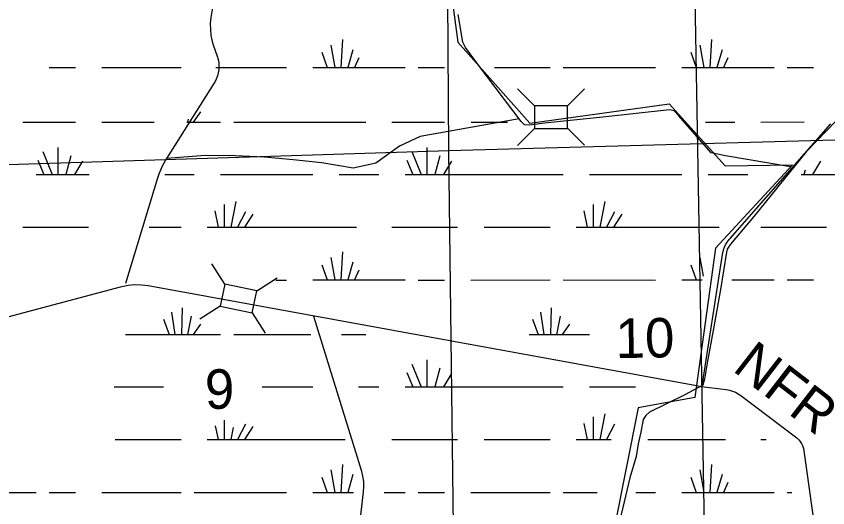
# Model space of a CAD drawing. Extents: x 2480962 to 2688785, y 277103 to 599240.
# Drawn here: x 2591113 to 2600353, y 520441 to 526041 of the extents above; entities that cross this region are included whole.
import ezdxf

# ---------------------------------------------------------------- set-up
doc = ezdxf.new("R2010")
doc.units = 0
for name, color, linetype in [('Divided_Highway', 7, 'Continuous'), ('Local Roads Improved', 7, 'Continuous'), ('Local Roads Related Text', 7, 'Continuous'), ('National Forest', 7, 'Continuous'), ('Section Lines', 7, 'Continuous'), ('Section Numbers', 7, 'Continuous'), ('Swamps', 7, 'Continuous'), ('Uninventoried Roads and Features', 7, 'Continuous')]:
    doc.layers.add(name, color=color, linetype=linetype)

msp = doc.modelspace()

# ---------------------------------------------------------------- linework, layer by layer
at = {"layer": 'Divided_Highway'}
msp.add_line((2599203.547, 505666.246), (2598405.641, 551119.704), dxfattribs=at)
at = {"layer": 'Local Roads Improved'}
for p, q in [((2599239.983, 523510.084), (2600387.74, 524814.138)), ((2598921.012, 521830.432), (2599154.576, 523327.837)), ((2598879.443, 521824.474), (2599197.457, 521786.365)), ((2599363.406, 521719.498), (2599986.571, 521248.895)), ((2600080.804, 521088.24), (2600211.845, 520137.473))]:
    msp.add_line(p, q, dxfattribs=at)
for points in [[(2599929.89, 524326.277), (2599187.15, 524450.067), (2599025.271, 524484.982), (2598657.076, 524907.137), (2598603.116, 524961.097), (2598549.156, 524973.793), (2597790.547, 524891.267), (2597162.075, 524827.785), (2596952.584, 524799.218), (2596901.799, 524802.392), (2596860.536, 524840.481), (2596378.072, 525481.649), (2596228.89, 525684.792), (2596197.149, 525745.1), (2596143.189, 526059.335)], [(2600448.561, 524848.593), (2600107.888, 524495.417), (2599510.929, 523760.938), (2599245.266, 523442.143), (2599207.761, 523385.885), (2599198.384, 523351.505), (2599129.624, 522926.445), (2599048.363, 522460.754), (2598982.729, 522110.704), (2598948.349, 521907.551), (2598929.596, 521838.791), (2598717.066, 521723.149), (2598323.26, 521529.372), (2598282.629, 521491.867), (2598251.375, 521444.985), (2598223.246, 521301.215), (2598195.117, 521169.946), (2598170.113, 521026.176), (2598098.228, 520782.391), (2597854.444, 519750.995)], [(2599154.576, 523327.837), (2599162.319, 523364.689), (2599173.872, 523400.53), (2599189.107, 523434.967), (2599207.859, 523467.623), (2599229.921, 523498.14), (2599239.983, 523510.084)], [(2599197.457, 521786.365), (2599232.844, 521780.231), (2599267.396, 521770.433), (2599300.734, 521757.076), (2599332.493, 521740.308), (2599362.325, 521720.311), (2599363.406, 521719.498)], [(2599986.571, 521248.895), (2600006.028, 521232.534), (2600023.67, 521214.227), (2600039.301, 521194.178), (2600052.75, 521172.605), (2600063.87, 521149.743), (2600072.541, 521125.844), (2600078.665, 521101.17), (2600080.804, 521088.24)]]:
    msp.add_lwpolyline(points, dxfattribs=at)
at = {"layer": 'National Forest'}
for p, q in [((2596061.146, 526326.488), (2596140.866, 525746.612)), ((2596140.866, 525746.612), (2596961.869, 524822.393)), ((2596961.869, 524822.393), (2598546.592, 525042.047)), ((2598546.592, 525042.047), (2599185.634, 524337.482)), ((2599951.585, 524347.492), (2599074.678, 523398.062)), ((2599185.634, 524337.482), (2599951.585, 524347.492)), ((2599074.678, 523398.062), (2598839.973, 521695.363)), ((2598839.973, 521695.363), (2598194.535, 521577.935)), ((2598194.535, 521577.935), (2597720.085, 519199.983))]:
    msp.add_line(p, q, dxfattribs=at)
at = {"layer": 'Section Lines'}
for p, q in [((2596036.943, 524512.738), (2596001.577, 529911.092)), ((2596036.943, 524512.68), (2601607.251, 524663.361)), ((2590739.116, 524343.95), (2596036.942, 524512.738)), ((2596106.677, 519098.492), (2596036.943, 524512.68))]:
    msp.add_line(p, q, dxfattribs=at)
at = {"layer": 'Swamps'}
for points in [[(2594695.026, 525711.556), (2594739.529, 525455.496)], [(2594828.525, 525774.683), (2594810.029, 525455.497)], [(2598896.274, 525711.558), (2598940.776, 525455.498)], [(2599030.023, 525774.688), (2599011.277, 525455.5)], [(2594591.027, 525629.93), (2594654.279, 525455.495)], [(2594947.276, 525659.623), (2594888.028, 525455.498)], [(2598792.524, 525629.931), (2598855.526, 525455.495)], [(2599148.775, 525659.629), (2599089.277, 525455.503)], [(2595014.277, 525566.812), (2594966.028, 525455.499)], [(2599215.526, 525566.82), (2599167.277, 525455.506)], [(2591488.28, 525455.509), (2591789.03, 525455.514)], [(2592089.53, 525455.518), (2592991.53, 525455.47)], [(2593384.779, 525455.476), (2594190.279, 525455.488)], [(2594490.779, 525455.492), (2594654.279, 525455.495)], [(2594654.279, 525455.495), (2594739.529, 525455.496)], [(2594739.529, 525455.496), (2594810.029, 525455.497)], [(2594810.029, 525455.497), (2594888.028, 525455.498)], [(2594888.028, 525455.498), (2594966.028, 525455.499)], [(2594966.028, 525455.499), (2595541.278, 525455.508)], [(2595689.778, 525455.51), (2595990.278, 525455.515)], [(2596559.53, 525455.521), (2597192.777, 525455.47)], [(2597341.277, 525455.472), (2598391.527, 525455.488)], [(2598692.276, 525455.492), (2598855.526, 525455.495)], [(2598855.526, 525455.495), (2598940.776, 525455.498)], [(2598940.776, 525455.498), (2599011.277, 525455.5)], [(2599011.277, 525455.5), (2599089.277, 525455.503)], [(2599089.277, 525455.503), (2599167.277, 525455.506)], [(2599167.277, 525455.506), (2599742.528, 525455.526)], [(2599891.029, 525455.531), (2600191.53, 525455.542)], [(2593210.535, 524950.725), (2593128.786, 524835.661)], [(2591187.788, 524835.695), (2591789.037, 524835.704)], [(2592089.537, 524835.709), (2592683.537, 524835.718)], [(2593054.537, 524835.66), (2593062.037, 524835.66)], [(2593069.536, 524869.098), (2593062.037, 524835.66)], [(2593062.037, 524835.66), (2593128.786, 524835.661)], [(2593128.786, 524835.661), (2593440.536, 524835.666)], [(2593589.036, 524835.668), (2595092.035, 524835.691)], [(2595389.035, 524835.695), (2595990.285, 524835.704)], [(2596291.035, 524835.709), (2596706.342, 524835.68)], [(2598959.533, 524835.689), (2599293.534, 524835.7)], [(2599590.285, 524835.711), (2600084.036, 524835.728)], [(2591588.541, 524546.202), (2591588.544, 524238.173)], [(2595789.788, 524546.202), (2595789.792, 524238.142)], [(2591417.791, 524497.95), (2591521.794, 524238.172)], [(2591733.292, 524449.705), (2591677.544, 524238.142)], [(2595619.039, 524497.95), (2595723.042, 524238.141)], [(2595934.539, 524449.705), (2595879.042, 524238.143)], [(2591358.542, 524401.449), (2591429.044, 524238.17)], [(2591866.792, 524390.332), (2591777.794, 524238.143)], [(2595559.79, 524401.449), (2595630.292, 524238.139)], [(2596068.29, 524390.332), (2595979.041, 524238.144)], [(2600269.541, 524390.361), (2600180.543, 524238.171)], [(2591339.794, 524238.169), (2591429.044, 524238.17)], [(2591429.044, 524238.17), (2591521.794, 524238.172)], [(2591521.794, 524238.172), (2591588.544, 524238.173)], [(2591588.544, 524238.173), (2591677.544, 524238.142)], [(2591677.544, 524238.142), (2591777.794, 524238.143)], [(2591777.794, 524238.143), (2591944.794, 524238.146)], [(2592805.793, 524238.159), (2593140.043, 524238.164)], [(2593440.543, 524238.168), (2594490.792, 524238.153)], [(2594791.542, 524238.158), (2595240.542, 524238.164)], [(2595541.292, 524238.169), (2595630.292, 524238.139)], [(2595630.292, 524238.139), (2595723.042, 524238.141)], [(2595723.042, 524238.141), (2595789.792, 524238.142)], [(2595789.792, 524238.142), (2595879.042, 524238.143)], [(2595879.042, 524238.143), (2595979.041, 524238.144)], [(2595979.041, 524238.144), (2597341.291, 524238.165)], [(2597641.79, 524238.138), (2598692.29, 524238.154)], [(2598992.79, 524238.161), (2599442.041, 524238.177)], [(2600051.316, 524238.166), (2600180.543, 524238.171)], [(2600093.559, 524286.162), (2600080.293, 524238.167)], [(2600180.543, 524238.171), (2601542.546, 524238.188)], [(2593481.297, 523896.702), (2593481.3, 523636.921)], [(2593615.046, 523930.11), (2593555.55, 523636.922)], [(2597682.794, 523896.702), (2597682.797, 523636.891)], [(2597816.294, 523930.11), (2597757.047, 523636.893)], [(2593373.798, 523822.482), (2593410.8, 523636.92)], [(2593722.548, 523811.331), (2593633.55, 523636.893)], [(2593808.048, 523785.364), (2593711.55, 523636.894)], [(2597575.045, 523822.482), (2597612.297, 523636.89)], [(2597924.045, 523811.331), (2597834.797, 523636.894)], [(2598009.295, 523785.364), (2597912.797, 523636.895)], [(2591187.801, 523636.919), (2591937.301, 523636.898)], [(2592627.8, 523636.908), (2592991.55, 523636.914)], [(2593288.3, 523636.918), (2593410.8, 523636.92)], [(2593410.8, 523636.92), (2593481.3, 523636.921)], [(2593481.3, 523636.921), (2593555.55, 523636.922)], [(2593555.55, 523636.922), (2593633.55, 523636.893)], [(2593633.55, 523636.893), (2593711.55, 523636.894)], [(2593711.55, 523636.894), (2594988.299, 523636.913)], [(2595389.049, 523636.919), (2596138.798, 523636.899)], [(2596439.298, 523636.904), (2597192.797, 523636.915)], [(2597489.797, 523636.92), (2597612.297, 523636.89)], [(2597612.297, 523636.89), (2597682.797, 523636.891)], [(2597682.797, 523636.891), (2597757.047, 523636.893)], [(2597757.047, 523636.893), (2597834.797, 523636.894)], [(2597834.797, 523636.894), (2597912.797, 523636.895)], [(2597912.797, 523636.895), (2599115.297, 523636.917)], [(2599590.298, 523636.902), (2600340.05, 523636.928)], [(2594828.552, 523354.85), (2594810.056, 523035.663)], [(2594695.053, 523291.754), (2594739.556, 523035.662)], [(2594947.303, 523239.789), (2594888.056, 523035.664)], [(2598896.3, 523291.754), (2598933.552, 523080.194)], [(2594591.054, 523210.097), (2594654.056, 523035.66)], [(2595014.304, 523147.009), (2594966.056, 523035.665)], [(2598792.301, 523210.097), (2598855.553, 523035.662)], [(2594067.806, 523035.652), (2594190.306, 523035.653)], [(2594490.806, 523035.658), (2594654.056, 523035.66)], [(2594654.056, 523035.66), (2594739.556, 523035.662)], [(2594739.556, 523035.662), (2594810.056, 523035.663)], [(2594810.056, 523035.663), (2594888.056, 523035.664)], [(2594888.056, 523035.664), (2594966.056, 523035.665)], [(2594966.056, 523035.665), (2595541.305, 523035.674)], [(2595689.555, 523035.645), (2595990.305, 523035.649)], [(2596290.805, 523035.654), (2597192.804, 523035.668)], [(2597341.304, 523035.67), (2598391.553, 523035.655)], [(2598692.303, 523035.659), (2598855.553, 523035.662)], [(2598855.553, 523035.662), (2598922.303, 523035.663)], [(2599260.054, 523035.675), (2599742.555, 523035.659)], [(2599891.055, 523035.665), (2600191.556, 523035.675)], [(2592880.061, 522668.229), (2592917.314, 522415.856)], [(2593002.561, 522720.2), (2592995.064, 522415.857)], [(2597081.558, 522668.229), (2597118.561, 522415.856)], [(2597203.808, 522720.2), (2597196.561, 522415.857)], [(2592791.062, 522590.29), (2592854.064, 522415.855)], [(2593106.562, 522623.702), (2593062.064, 522415.858)], [(2596992.309, 522590.291), (2597055.561, 522415.855)], [(2597307.809, 522623.702), (2597263.311, 522415.858)], [(2593210.313, 522530.922), (2593128.814, 522415.859)], [(2597411.81, 522530.892), (2597330.061, 522415.859)], [(2592356.814, 522415.847), (2592854.064, 522415.855)], [(2592854.064, 522415.855), (2592917.314, 522415.856)], [(2592917.314, 522415.856), (2592995.064, 522415.857)], [(2592995.064, 522415.857), (2593062.064, 522415.858)], [(2593062.064, 522415.858), (2593128.814, 522415.859)], [(2593128.814, 522415.859), (2593440.564, 522415.864)], [(2593589.064, 522415.866), (2594468.563, 522415.848)], [(2594817.563, 522415.853), (2595092.062, 522415.857)], [(2596951.561, 522415.853), (2597055.561, 522415.855)], [(2597055.561, 522415.855), (2597118.561, 522415.856)], [(2597118.561, 522415.856), (2597196.561, 522415.857)], [(2597196.561, 522415.857), (2597263.311, 522415.858)], [(2597263.311, 522415.858), (2597330.061, 522415.859)], [(2597330.061, 522415.859), (2597641.811, 522415.864)], [(2595789.815, 522126.369), (2595789.819, 521818.307)], [(2595619.066, 522078.117), (2595723.069, 521818.306)], [(2595934.566, 522029.872), (2595879.069, 521818.309)], [(2595559.817, 521981.616), (2595630.319, 521818.305)], [(2596068.317, 521970.499), (2595979.068, 521818.31)], [(2592226.821, 521818.317), (2592789.961, 521818.325)], [(2593912.112, 521818.328), (2594490.82, 521818.319)], [(2595010.569, 521818.327), (2595240.569, 521818.33)], [(2595541.319, 521818.335), (2595630.319, 521818.305)], [(2595630.319, 521818.305), (2595723.069, 521818.306)], [(2595723.069, 521818.306), (2595789.819, 521818.307)], [(2595789.819, 521818.307), (2595879.069, 521818.309)], [(2595879.069, 521818.309), (2595979.068, 521818.31)], [(2595979.068, 521818.31), (2597341.317, 521818.331)], [(2597641.817, 521818.304), (2598165.067, 521818.312)], [(2597682.571, 521476.868), (2597682.574, 521217.057)], [(2597816.321, 521510.277), (2597756.824, 521217.058)], [(2593379.604, 521373.663), (2593410.827, 521217.087)], [(2593481.325, 521437.994), (2593481.327, 521217.088)], [(2593722.575, 521391.497), (2593633.577, 521217.058)], [(2597575.072, 521402.649), (2597612.074, 521217.056)], [(2597923.822, 521391.497), (2597834.824, 521217.06)], [(2593583.734, 521355.84), (2593555.577, 521217.089)], [(2593808.075, 521365.529), (2593711.577, 521217.059)], [(2592238.078, 521217.069), (2592991.578, 521217.08)], [(2593288.327, 521217.085), (2593410.827, 521217.087)], [(2593410.827, 521217.087), (2593481.327, 521217.088)], [(2593481.327, 521217.088), (2593555.577, 521217.089)], [(2593555.577, 521217.089), (2593633.577, 521217.058)], [(2593633.577, 521217.058), (2593711.577, 521217.059)], [(2593711.577, 521217.059), (2594858.326, 521217.077)], [(2595389.076, 521217.085), (2596138.825, 521217.065)], [(2596439.325, 521217.069), (2597192.824, 521217.081)], [(2597489.574, 521217.085), (2597612.074, 521217.056)], [(2597612.074, 521217.056), (2597682.574, 521217.057)], [(2597682.574, 521217.057), (2597756.824, 521217.058)], [(2597756.824, 521217.058), (2597834.824, 521217.06)], [(2597834.824, 521217.06), (2597886.824, 521217.06)], [(2598304.895, 521217.067), (2599189.574, 521217.085)], [(2599590.324, 521217.068), (2599649.825, 521217.07)], [(2594828.579, 520935.015), (2594810.083, 520615.828)], [(2599029.826, 520935.017), (2599011.33, 520615.831)], [(2594695.08, 520871.92), (2594739.583, 520615.827)], [(2594947.33, 520819.955), (2594888.083, 520615.829)], [(2598896.327, 520871.921), (2598940.83, 520615.829)], [(2599148.578, 520819.96), (2599089.33, 520615.834)], [(2594591.081, 520790.262), (2594654.083, 520615.826)], [(2598792.328, 520790.263), (2598855.58, 520615.827)], [(2599215.579, 520727.182), (2599167.33, 520615.836)], [(2590764.586, 520615.83), (2591339.836, 520615.839)], [(2591488.336, 520615.841), (2591788.835, 520615.815)], [(2592089.585, 520615.819), (2592991.334, 520615.833)], [(2593139.834, 520615.835), (2594190.333, 520615.819)], [(2594490.833, 520615.823), (2594654.083, 520615.826)], [(2594654.083, 520615.826), (2594739.583, 520615.827)], [(2594739.583, 520615.827), (2594810.083, 520615.828)], [(2594810.083, 520615.828), (2594888.083, 520615.829)], [(2594888.083, 520615.829), (2594954.833, 520615.83)], [(2595303.582, 520615.836), (2595541.082, 520615.839)], [(2595689.582, 520615.811), (2595990.332, 520615.815)], [(2596290.832, 520615.82), (2597192.831, 520615.833)], [(2597341.331, 520615.836), (2597727.331, 520615.81)], [(2598168.341, 520615.817), (2598391.58, 520615.82)], [(2598692.08, 520615.825), (2598855.58, 520615.827)], [(2598855.58, 520615.827), (2598940.83, 520615.829)], [(2598940.83, 520615.829), (2599011.33, 520615.831)], [(2599011.33, 520615.831), (2599089.33, 520615.834)], [(2599089.33, 520615.834), (2599167.33, 520615.836)], [(2599167.33, 520615.836), (2599742.581, 520615.825)], [(2599891.082, 520615.83), (2599942.832, 520615.832)]]:
    msp.add_lwpolyline(points, dxfattribs=at)
at = {"layer": 'Uninventoried Roads and Features'}
for p, q in [((2593613.946, 527880.151), (2593329.812, 526025.015)), ((2593357.441, 525714.067), (2593401.227, 525585.912)), ((2593364.236, 525272.543), (2592824.166, 524419.132)), ((2597015.094, 525019.216), (2596820.669, 525213.637)), ((2597390.094, 525019.22), (2597584.515, 525213.644)), ((2597390.094, 525019.22), (2597015.094, 525019.216)), ((2597015.094, 525019.216), (2597015.096, 524763.216)), ((2597390.096, 524763.22), (2597390.094, 525019.22)), ((2597015.096, 524763.216), (2596820.675, 524568.791)), ((2597015.096, 524763.216), (2597390.096, 524763.22)), ((2597388.754, 524764.562), (2597583.179, 524570.14)), ((2592717.215, 524185.466), (2592356.975, 522996.878)), ((2593487.846, 522989.072), (2593338.473, 523219.916)), ((2593854.523, 522910.502), (2594085.367, 523059.875)), ((2592297.837, 522955.283), (2590715.49, 522531.419)), ((2598879.443, 521824.474), (2592615.376, 522968.172)), ((2593487.846, 522989.072), (2593434.209, 522738.754)), ((2593854.523, 522910.502), (2593487.846, 522989.072)), ((2593800.886, 522660.184), (2593854.523, 522910.502)), ((2593434.209, 522738.754), (2593203.365, 522589.381)), ((2593434.209, 522738.754), (2593800.886, 522660.184)), ((2593799.855, 522661.777), (2593949.228, 522430.933)), ((2595046.813, 520855.744), (2594501.577, 522620.241)), ((2595018.632, 520202.743), (2595068.066, 520623.962))]:
    msp.add_line(p, q, dxfattribs=at)
for points in [[(2593329.812, 526025.015), (2593322.993, 525956.791), (2593323.342, 525888.228), (2593330.857, 525820.076), (2593345.455, 525753.085), (2593357.441, 525714.067)], [(2593401.227, 525585.912), (2593411.675, 525549.142), (2593418.224, 525511.48), (2593420.799, 525473.339), (2593419.374, 525435.139), (2593413.963, 525397.297), (2593404.626, 525360.227), (2593391.466, 525324.337), (2593374.626, 525290.019), (2593364.236, 525272.543)], [(2596840.224, 524870.736), (2595713.647, 524669.476), (2595477.16, 524560.164), (2595207.929, 524367.14), (2594948.986, 524311.402), (2594591.003, 524369.369), (2594266.315, 524404.885), (2593939.835, 524434.57), (2593524.949, 524452.71), (2593220.429, 524450.047), (2592824.166, 524419.132)], [(2592824.166, 524419.132), (2592775.21, 524331.99), (2592735.631, 524240.207), (2592717.215, 524185.466)], [(2592615.376, 522968.172), (2592540.177, 522977.869), (2592464.376, 522979.652), (2592388.803, 522973.5), (2592314.288, 522959.484), (2592297.837, 522955.283)], [(2595068.066, 520623.962), (2595071.861, 520682.756), (2595069.49, 520741.626), (2595060.979, 520799.924), (2595046.813, 520855.744)]]:
    msp.add_lwpolyline(points, dxfattribs=at)

# ---------------------------------------------------------------- texts
at = {"layer": 'Local Roads Related Text'}
msp.add_text('NFR', height=450, rotation=322.2988667, dxfattribs=at).set_placement((2599255.465, 522009.122))
at = {"layer": 'Section Numbers'}
for s, p in [('10', (2597939.874, 522145.534)), ('9', (2593264.317, 521566.347))]:
    msp.add_text(s, height=450, rotation=0.8220361, dxfattribs=at).set_placement(p)

doc.saveas('drawing.dxf')
